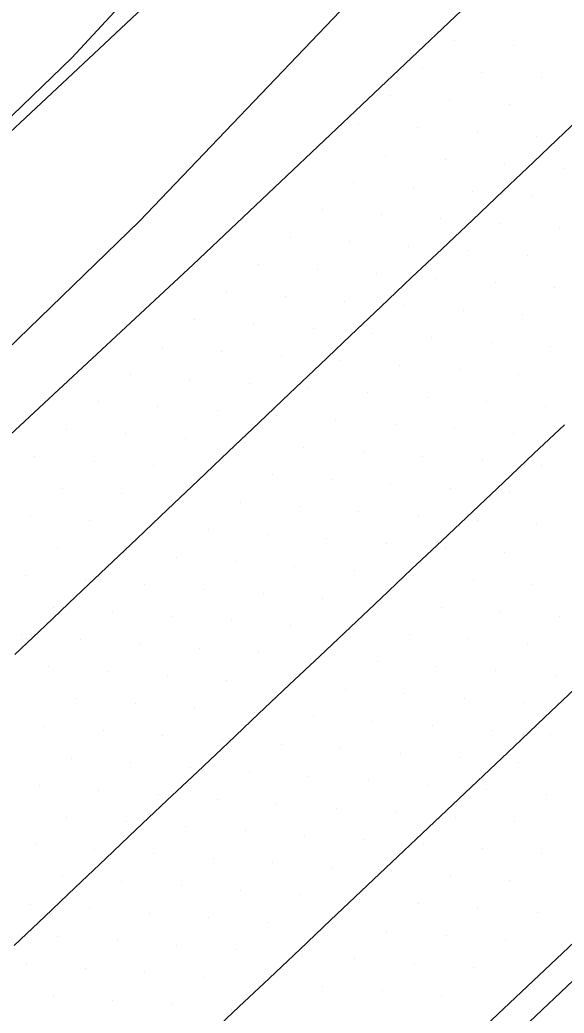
# Model space of a CAD drawing. Extents: x 1548934 to 1561348, y 809680 to 824075.
# Drawn here: x 1552161.6 to 1552193.9, y 810976.3 to 811035.3 of the extents above; entities that cross this region are included whole.
import ezdxf

# ---------------------------------------------------------------- set-up
doc = ezdxf.new("R2010")
doc.units = 0
for name, color, linetype in [('E_NCDOT_Vertical_Profile_Ground_Line', 7, 'Continuous'), ('Exist DTM Scan Elevation Point', 7, 'Continuous'), ('Exist Guardrail', 7, 'Continuous'), ('Exist Guardrail Cable Guide Rail', 7, 'Continuous'), ('P_RDY_Terminator_Cell', 7, 'Continuous'), ('PH Exist DTM Breakline', 7, 'Continuous')]:
    doc.layers.add(name, color=color, linetype=linetype)

msp = doc.modelspace()

# ---------------------------------------------------------------- linework, layer by layer
at = {"layer": 'E_NCDOT_Vertical_Profile_Ground_Line'}
for points in [[(1551914.733, 810783.326), (1551936.975, 810803.465), (1551959.182, 810823.64), (1551981.364, 810843.843), (1552003.226, 810864.385), (1552025.148, 810884.865), (1552043.694, 810901.636), (1552062.107, 810918.548), (1552080.398, 810935.59), (1552098.623, 810952.701), (1552117.113, 810969.532), (1552135.352, 810986.629), (1552153.57, 811003.748), (1552171.877, 811020.773), (1552190.026, 811037.966), (1552208.08, 811055.241), (1552226.135, 811072.468)], [(1551911.033, 810719.298), (1551923.424, 810730.276), (1551945.867, 810750.201), (1551968.023, 810770.431), (1551990.144, 810790.698), (1552012.283, 810810.947), (1552034.431, 810831.185), (1552056.423, 810851.59), (1552074.962, 810868.368), (1552093.191, 810885.476), (1552111.451, 810902.55), (1552129.675, 810919.663), (1552147.898, 810936.778), (1552166.164, 810953.847), (1552184.38, 810970.968), (1552202.566, 810988.121), (1552220.715, 811005.314), (1552238.802, 811022.599), (1552256.952, 811039.884)]]:
    msp.add_lwpolyline(points, dxfattribs=at)
at = {"layer": 'Exist DTM Scan Elevation Point'}
for p, q in [((1552187.386, 811034.051), (1552187.386, 811034.051)), ((1552190.911, 811033.784), (1552190.911, 811033.784)), ((1552185.489, 811032.422), (1552185.489, 811032.422)), ((1552189.015, 811032.155), (1552189.015, 811032.155)), ((1552192.54, 811031.887), (1552192.54, 811031.887)), ((1552183.593, 811030.793), (1552183.593, 811030.793)), ((1552187.118, 811030.526), (1552187.118, 811030.526)), ((1552190.643, 811030.258), (1552190.643, 811030.258)), ((1552181.697, 811029.165), (1552181.697, 811029.165)), ((1552185.222, 811028.897), (1552185.222, 811028.897)), ((1552188.747, 811028.629), (1552188.747, 811028.629)), ((1552192.272, 811028.362), (1552192.272, 811028.362)), ((1552183.325, 811027.268), (1552183.325, 811027.268)), ((1552186.85, 811027), (1552186.85, 811027)), ((1552190.376, 811026.733), (1552190.376, 811026.733)), ((1552193.901, 811026.465), (1552193.901, 811026.465)), ((1552181.429, 811025.639), (1552181.429, 811025.639)), ((1552184.954, 811025.371), (1552184.954, 811025.371)), ((1552188.479, 811025.104), (1552188.479, 811025.104)), ((1552192.004, 811024.836), (1552192.004, 811024.836)), ((1552179.533, 811024.01), (1552179.533, 811024.01)), ((1552183.058, 811023.742), (1552183.058, 811023.742)), ((1552186.583, 811023.475), (1552186.583, 811023.475)), ((1552190.108, 811023.207), (1552190.108, 811023.207)), ((1552193.633, 811022.939), (1552193.633, 811022.939)), ((1552177.636, 811022.381), (1552177.636, 811022.381)), ((1552181.161, 811022.113), (1552181.161, 811022.113)), ((1552184.687, 811021.846), (1552184.687, 811021.846)), ((1552188.212, 811021.578), (1552188.212, 811021.578)), ((1552191.737, 811021.31), (1552191.737, 811021.31)), ((1552175.74, 811020.752), (1552175.74, 811020.752)), ((1552179.265, 811020.484), (1552179.265, 811020.484)), ((1552182.79, 811020.217), (1552182.79, 811020.217)), ((1552186.315, 811019.949), (1552186.315, 811019.949)), ((1552189.84, 811019.682), (1552189.84, 811019.682)), ((1552193.366, 811019.414), (1552193.366, 811019.414)), ((1552173.843, 811019.123), (1552173.843, 811019.123)), ((1552177.369, 811018.856), (1552177.369, 811018.856)), ((1552180.894, 811018.588), (1552180.894, 811018.588)), ((1552184.419, 811018.32), (1552184.419, 811018.32)), ((1552187.944, 811018.053), (1552187.944, 811018.053)), ((1552191.469, 811017.785), (1552191.469, 811017.785)), ((1552171.947, 811017.494), (1552171.947, 811017.494)), ((1552175.472, 811017.227), (1552175.472, 811017.227)), ((1552178.997, 811016.959), (1552178.997, 811016.959)), ((1552182.522, 811016.691), (1552182.522, 811016.691)), ((1552186.048, 811016.424), (1552186.048, 811016.424)), ((1552170.051, 811015.865), (1552170.051, 811015.865)), ((1552189.573, 811016.156), (1552189.573, 811016.156)), ((1552193.098, 811015.889), (1552193.098, 811015.889)), ((1552173.576, 811015.598), (1552173.576, 811015.598)), ((1552177.101, 811015.33), (1552177.101, 811015.33)), ((1552180.626, 811015.062), (1552180.626, 811015.062)), ((1552184.151, 811014.795), (1552184.151, 811014.795)), ((1552168.154, 811014.237), (1552168.154, 811014.237)), ((1552187.677, 811014.527), (1552187.677, 811014.527)), ((1552191.202, 811014.26), (1552191.202, 811014.26)), ((1552171.679, 811013.969), (1552171.679, 811013.969)), ((1552175.205, 811013.701), (1552175.205, 811013.701)), ((1552178.73, 811013.433), (1552178.73, 811013.433)), ((1552182.255, 811013.166), (1552182.255, 811013.166)), ((1552185.78, 811012.898), (1552185.78, 811012.898)), ((1552166.258, 811012.608), (1552166.258, 811012.608)), ((1552169.783, 811012.34), (1552169.783, 811012.34)), ((1552189.306, 811012.631), (1552189.306, 811012.631)), ((1552192.831, 811012.363), (1552192.831, 811012.363)), ((1552173.308, 811012.072), (1552173.308, 811012.072)), ((1552176.833, 811011.804), (1552176.833, 811011.804)), ((1552180.359, 811011.537), (1552180.359, 811011.537)), ((1552183.884, 811011.269), (1552183.884, 811011.269)), ((1552164.362, 811010.979), (1552164.362, 811010.979)), ((1552167.887, 811010.711), (1552167.887, 811010.711)), ((1552187.409, 811011.002), (1552187.409, 811011.002)), ((1552190.934, 811010.734), (1552190.934, 811010.734)), ((1552171.412, 811010.443), (1552171.412, 811010.443)), ((1552174.937, 811010.176), (1552174.937, 811010.176)), ((1552162.465, 811009.35), (1552162.465, 811009.35)), ((1552178.462, 811009.908), (1552178.462, 811009.908)), ((1552181.987, 811009.64), (1552181.987, 811009.64)), ((1552185.513, 811009.373), (1552185.513, 811009.373)), ((1552165.99, 811009.082), (1552165.99, 811009.082)), ((1552169.515, 811008.814), (1552169.515, 811008.814)), ((1552189.038, 811009.105), (1552189.038, 811009.105)), ((1552192.563, 811008.838), (1552192.563, 811008.838)), ((1552173.041, 811008.547), (1552173.041, 811008.547)), ((1552176.566, 811008.279), (1552176.566, 811008.279)), ((1552180.091, 811008.011), (1552180.091, 811008.011)), ((1552183.616, 811007.744), (1552183.616, 811007.744)), ((1552164.094, 811007.453), (1552164.094, 811007.453)), ((1552167.619, 811007.185), (1552167.619, 811007.185)), ((1552187.142, 811007.476), (1552187.142, 811007.476)), ((1552190.667, 811007.209), (1552190.667, 811007.209)), ((1552171.144, 811006.918), (1552171.144, 811006.918)), ((1552174.669, 811006.65), (1552174.669, 811006.65)), ((1552178.195, 811006.383), (1552178.195, 811006.383)), ((1552162.198, 811005.824), (1552162.198, 811005.824)), ((1552181.72, 811006.115), (1552181.72, 811006.115)), ((1552185.245, 811005.847), (1552185.245, 811005.847)), ((1552165.723, 811005.556), (1552165.723, 811005.556)), ((1552169.248, 811005.289), (1552169.248, 811005.289)), ((1552188.771, 811005.58), (1552188.771, 811005.58)), ((1552192.296, 811005.313), (1552192.296, 811005.313)), ((1552172.773, 811005.021), (1552172.773, 811005.021)), ((1552176.298, 811004.754), (1552176.298, 811004.754)), ((1552179.824, 811004.486), (1552179.824, 811004.486)), ((1552183.349, 811004.219), (1552183.349, 811004.219)), ((1552163.826, 811003.928), (1552163.826, 811003.928)), ((1552167.351, 811003.66), (1552167.351, 811003.66)), ((1552186.874, 811003.951), (1552186.874, 811003.951)), ((1552190.4, 811003.684), (1552190.4, 811003.684)), ((1552170.877, 811003.392), (1552170.877, 811003.392)), ((1552174.402, 811003.125), (1552174.402, 811003.125)), ((1552177.927, 811002.857), (1552177.927, 811002.857)), ((1552161.93, 811002.299), (1552161.93, 811002.299)), ((1552181.453, 811002.59), (1552181.453, 811002.59)), ((1552184.978, 811002.322), (1552184.978, 811002.322)), ((1552165.455, 811002.031), (1552165.455, 811002.031)), ((1552168.98, 811001.763), (1552168.98, 811001.763)), ((1552188.503, 811002.055), (1552188.503, 811002.055)), ((1552192.029, 811001.787), (1552192.029, 811001.787)), ((1552172.506, 811001.496), (1552172.506, 811001.496)), ((1552176.031, 811001.228), (1552176.031, 811001.228)), ((1552179.556, 811000.961), (1552179.556, 811000.961)), ((1552183.081, 811000.693), (1552183.081, 811000.693)), ((1552163.559, 811000.402), (1552163.559, 811000.402)), ((1552167.084, 811000.134), (1552167.084, 811000.134)), ((1552186.607, 811000.426), (1552186.607, 811000.426)), ((1552190.132, 811000.158), (1552190.132, 811000.158)), ((1552193.658, 810999.891), (1552193.658, 810999.891)), ((1552170.609, 810999.867), (1552170.609, 810999.867)), ((1552174.134, 810999.599), (1552174.134, 810999.599)), ((1552177.66, 810999.332), (1552177.66, 810999.332)), ((1552161.662, 810998.773), (1552161.662, 810998.773)), ((1552181.185, 810999.064), (1552181.185, 810999.064)), ((1552184.71, 810998.797), (1552184.71, 810998.797)), ((1552165.187, 810998.505), (1552165.187, 810998.505)), ((1552168.713, 810998.238), (1552168.713, 810998.238)), ((1552188.236, 810998.529), (1552188.236, 810998.529)), ((1552191.761, 810998.262), (1552191.761, 810998.262)), ((1552172.238, 810997.97), (1552172.238, 810997.97)), ((1552175.763, 810997.703), (1552175.763, 810997.703)), ((1552179.289, 810997.435), (1552179.289, 810997.435)), ((1552182.814, 810997.168), (1552182.814, 810997.168)), ((1552163.291, 810996.877), (1552163.291, 810996.877)), ((1552166.816, 810996.609), (1552166.816, 810996.609)), ((1552186.339, 810996.9), (1552186.339, 810996.9)), ((1552189.865, 810996.633), (1552189.865, 810996.633)), ((1552193.39, 810996.365), (1552193.39, 810996.365)), ((1552170.342, 810996.341), (1552170.342, 810996.341)), ((1552173.867, 810996.074), (1552173.867, 810996.074)), ((1552177.392, 810995.806), (1552177.392, 810995.806)), ((1552180.918, 810995.539), (1552180.918, 810995.539)), ((1552184.443, 810995.271), (1552184.443, 810995.271)), ((1552164.92, 810994.98), (1552164.92, 810994.98)), ((1552168.445, 810994.712), (1552168.445, 810994.712)), ((1552187.968, 810995.004), (1552187.968, 810995.004)), ((1552191.494, 810994.736), (1552191.494, 810994.736)), ((1552171.971, 810994.445), (1552171.971, 810994.445)), ((1552175.496, 810994.177), (1552175.496, 810994.177)), ((1552179.021, 810993.91), (1552179.021, 810993.91)), ((1552182.547, 810993.642), (1552182.547, 810993.642)), ((1552163.024, 810993.351), (1552163.024, 810993.351)), ((1552166.549, 810993.084), (1552166.549, 810993.084)), ((1552170.074, 810992.816), (1552170.074, 810992.816)), ((1552186.072, 810993.375), (1552186.072, 810993.375)), ((1552189.597, 810993.107), (1552189.597, 810993.107)), ((1552193.123, 810992.84), (1552193.123, 810992.84)), ((1552173.6, 810992.549), (1552173.6, 810992.549)), ((1552177.125, 810992.281), (1552177.125, 810992.281)), ((1552180.65, 810992.013), (1552180.65, 810992.013)), ((1552184.176, 810991.746), (1552184.176, 810991.746)), ((1552164.653, 810991.455), (1552164.653, 810991.455)), ((1552168.178, 810991.187), (1552168.178, 810991.187)), ((1552187.701, 810991.478), (1552187.701, 810991.478)), ((1552191.226, 810991.211), (1552191.226, 810991.211)), ((1552171.703, 810990.92), (1552171.703, 810990.92)), ((1552175.229, 810990.652), (1552175.229, 810990.652)), ((1552178.754, 810990.385), (1552178.754, 810990.385)), ((1552182.279, 810990.117), (1552182.279, 810990.117)), ((1552162.756, 810989.826), (1552162.756, 810989.826)), ((1552166.281, 810989.558), (1552166.281, 810989.558)), ((1552169.807, 810989.291), (1552169.807, 810989.291)), ((1552185.805, 810989.85), (1552185.805, 810989.85)), ((1552189.33, 810989.582), (1552189.33, 810989.582)), ((1552192.856, 810989.315), (1552192.856, 810989.315)), ((1552173.332, 810989.023), (1552173.332, 810989.023)), ((1552176.857, 810988.756), (1552176.857, 810988.756)), ((1552180.383, 810988.488), (1552180.383, 810988.488)), ((1552183.908, 810988.221), (1552183.908, 810988.221)), ((1552164.385, 810987.929), (1552164.385, 810987.929)), ((1552167.91, 810987.662), (1552167.91, 810987.662)), ((1552187.434, 810987.953), (1552187.434, 810987.953)), ((1552190.959, 810987.686), (1552190.959, 810987.686)), ((1552171.436, 810987.394), (1552171.436, 810987.394)), ((1552174.961, 810987.127), (1552174.961, 810987.127)), ((1552178.486, 810986.859), (1552178.486, 810986.859)), ((1552182.012, 810986.592), (1552182.012, 810986.592)), ((1552185.537, 810986.324), (1552185.537, 810986.324)), ((1552162.489, 810986.3), (1552162.489, 810986.3)), ((1552166.014, 810986.033), (1552166.014, 810986.033)), ((1552169.539, 810985.765), (1552169.539, 810985.765)), ((1552189.063, 810986.057), (1552189.063, 810986.057)), ((1552192.589, 810985.79), (1552192.589, 810985.79)), ((1552173.065, 810985.498), (1552173.065, 810985.498)), ((1552176.59, 810985.23), (1552176.59, 810985.23)), ((1552180.115, 810984.963), (1552180.115, 810984.963)), ((1552183.641, 810984.695), (1552183.641, 810984.695)), ((1552164.118, 810984.404), (1552164.118, 810984.404)), ((1552167.643, 810984.136), (1552167.643, 810984.136)), ((1552187.166, 810984.428), (1552187.166, 810984.428)), ((1552190.692, 810984.161), (1552190.692, 810984.161)), ((1552171.168, 810983.869), (1552171.168, 810983.869)), ((1552174.694, 810983.601), (1552174.694, 810983.601)), ((1552178.219, 810983.334), (1552178.219, 810983.334)), ((1552181.744, 810983.066), (1552181.744, 810983.066)), ((1552185.27, 810982.799), (1552185.27, 810982.799)), ((1552162.221, 810982.775), (1552162.221, 810982.775)), ((1552165.747, 810982.507), (1552165.747, 810982.507)), ((1552169.272, 810982.24), (1552169.272, 810982.24)), ((1552188.796, 810982.532), (1552188.796, 810982.532)), ((1552192.322, 810982.265), (1552192.322, 810982.265)), ((1552172.797, 810981.972), (1552172.797, 810981.972)), ((1552176.323, 810981.705), (1552176.323, 810981.705)), ((1552179.848, 810981.437), (1552179.848, 810981.437)), ((1552183.374, 810981.17), (1552183.374, 810981.17)), ((1552163.85, 810980.878), (1552163.85, 810980.878)), ((1552167.375, 810980.611), (1552167.375, 810980.611)), ((1552186.899, 810980.903), (1552186.899, 810980.903)), ((1552190.425, 810980.636), (1552190.425, 810980.636)), ((1552170.901, 810980.343), (1552170.901, 810980.343)), ((1552174.426, 810980.076), (1552174.426, 810980.076)), ((1552161.954, 810979.249), (1552161.954, 810979.249)), ((1552177.952, 810979.808), (1552177.952, 810979.808)), ((1552181.477, 810979.541), (1552181.477, 810979.541)), ((1552185.003, 810979.274), (1552185.003, 810979.274)), ((1552165.479, 810978.982), (1552165.479, 810978.982)), ((1552169.004, 810978.714), (1552169.004, 810978.714)), ((1552188.529, 810979.007), (1552188.529, 810979.007)), ((1552172.53, 810978.447), (1552172.53, 810978.447)), ((1552176.055, 810978.179), (1552176.055, 810978.179)), ((1552179.581, 810977.912), (1552179.581, 810977.912)), ((1552183.107, 810977.645), (1552183.107, 810977.645)), ((1552163.583, 810977.353), (1552163.583, 810977.353)), ((1552167.108, 810977.085), (1552167.108, 810977.085)), ((1552186.632, 810977.378), (1552186.632, 810977.378)), ((1552170.633, 810976.818), (1552170.633, 810976.818)), ((1552174.159, 810976.551), (1552174.159, 810976.551))]:
    msp.add_line(p, q, dxfattribs=at)
at = {"layer": 'Exist Guardrail'}
msp.add_lwpolyline([(1552254.529, 811035.189), (1552233.457, 811015.434), (1552206.304, 810989.464), (1552179.999, 810964.565), (1552157.746, 810943.365), (1552137.094, 810923.06)], dxfattribs=at)
at = {"layer": 'Exist Guardrail Cable Guide Rail'}
msp.add_lwpolyline([(1552034.503, 810911.002), (1552045.539, 810921.16), (1552056.557, 810931.339), (1552067.59, 810941.5), (1552078.575, 810951.713), (1552089.33, 810962.174), (1552100.256, 810972.449), (1552111.51, 810982.374), (1552122.531, 810992.55), (1552133.503, 811002.777), (1552144.462, 811013.018), (1552155.347, 811023.34), (1552166.3, 811033.588), (1552177.229, 811043.861), (1552188.033, 811054.269), (1552198.862, 811064.649), (1552209.702, 811075.02)], dxfattribs=at)
at = {"layer": 'P_RDY_Terminator_Cell'}
for points in [[(1552161.294, 810997.605), (1552163.107, 810999.327), (1552164.919, 811001.049), (1552166.732, 811002.771), (1552168.544, 811004.492), (1552170.357, 811006.214), (1552172.169, 811007.936), (1552173.982, 811009.658), (1552175.795, 811011.38), (1552177.607, 811013.101), (1552179.42, 811014.823), (1552181.232, 811016.545), (1552183.045, 811018.267), (1552184.857, 811019.989), (1552186.67, 811021.711), (1552188.482, 811023.432), (1552190.295, 811025.154), (1552192.107, 811026.876), (1552193.92, 811028.598), (1552195.733, 811030.32), (1552197.545, 811032.041), (1552199.357, 811033.764), (1552201.168, 811035.488)], [(1552161.251, 810980.326), (1552163.063, 810982.048), (1552164.876, 810983.77), (1552166.688, 810985.492), (1552168.501, 810987.214), (1552170.318, 810988.931), (1552172.135, 810990.648), (1552173.952, 810992.365), (1552175.769, 810994.082), (1552177.586, 810995.799), (1552179.403, 810997.516), (1552181.22, 810999.233), (1552183.037, 811000.951), (1552184.854, 811002.668), (1552186.671, 811004.385), (1552188.488, 811006.102), (1552190.305, 811007.819), (1552192.122, 811009.536), (1552193.939, 811011.253)], [(1552194.567, 810995.578), (1552192.751, 810993.859), (1552190.936, 810992.141), (1552189.12, 810990.422), (1552187.305, 810988.703), (1552185.489, 810986.985), (1552183.674, 810985.266), (1552181.858, 810983.547), (1552180.043, 810981.829), (1552178.227, 810980.11), (1552176.411, 810978.391), (1552174.596, 810976.673), (1552172.78, 810974.954)]]:
    msp.add_lwpolyline(points, dxfattribs=at)
at = {"layer": 'PH Exist DTM Breakline'}
for points in [[(1552218.727, 811089.351), (1552201.076, 811070.073), (1552178.519, 811047.989), (1552164.673, 811033.048), (1552143.451, 811012.548), (1552122.543, 810992.993), (1552103.054, 810975.369), (1552087.173, 810959.702), (1552063.934, 810938.512), (1552042.132, 810918.102), (1552024.774, 810903.375), (1552009.199, 810888.66)], [(1552012.08, 810883.998), (1552029.792, 810897.863), (1552053.549, 810917.035), (1552071.968, 810933.223), (1552094.541, 810954.417), (1552113.521, 810971.838), (1552133.45, 810990.71), (1552150.941, 811006.148), (1552168.695, 811023.351), (1552192.93, 811048.727), (1552219.348, 811074.647), (1552224.762, 811079.939)]]:
    msp.add_lwpolyline(points, dxfattribs=at)

doc.saveas('drawing.dxf')
